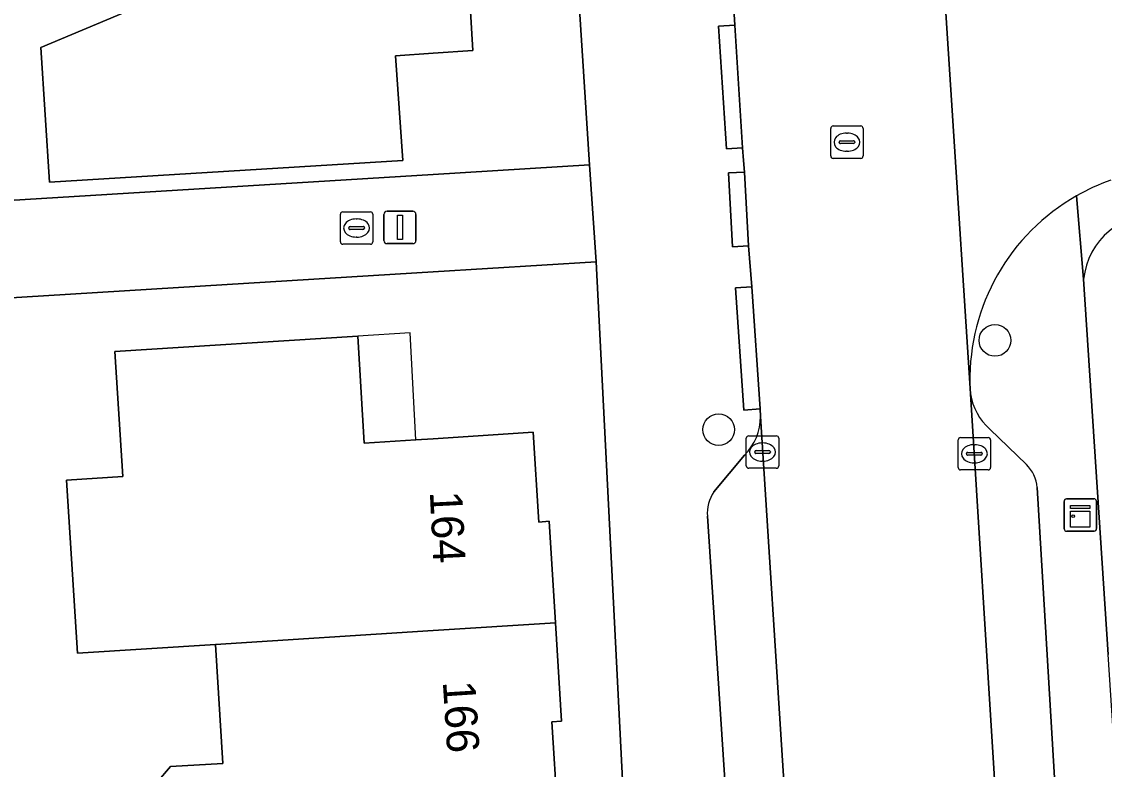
# Model space of a CAD drawing. Extents: x 159626 to 160723, y 388173 to 389416.
# Drawn here: x 160487.3 to 160520.73, y 388404.63 to 388427.71 of the extents above; entities that cross this region are included whole.
import ezdxf

# ---------------------------------------------------------------- set-up
doc = ezdxf.new("R2010")
doc.units = 0
for name, color, linetype in [('IMGEO_Boom', 7, 'Continuous'), ('IMGEO_Erf', 7, 'Continuous'), ('IMGEO_Kast', 7, 'Continuous'), ('IMGEO_Kolk', 7, 'Continuous'), ('IMGEO_Lichtmast', 7, 'Continuous'), ('IMGEO_Muur', 7, 'Continuous'), ('IMGEO_Pand', 7, 'Continuous'), ('IMGEO_Pand_nummerreeks', 7, 'Continuous'), ('IMGEO_Pand_overbouw', 7, 'Continuous'), ('IMGEO_Parkeervlak_open', 7, 'Continuous'), ('IMGEO_Rijbaan_lokaal_gesloten', 7, 'Continuous'), ('IMGEO_Rijbaan_lokaal_open', 7, 'Continuous'), ('IMGEO_Rioolput', 7, 'Continuous'), ('IMGEO_Voetpad_open', 7, 'Continuous')]:
    doc.layers.add(name, color=color, linetype=linetype)

msp = doc.modelspace()

# ---------------------------------------------------------------- linework, layer by layer
at = {"layer": 'IMGEO_Boom'}
for centre in [(160517.35, 388417.866), (160508.821, 388415.113)]:
    msp.add_circle(centre, 0.489, dxfattribs=at)
at = {"layer": 'IMGEO_Erf'}
for points in [[(160473.914, 388458.116), (160476.311, 388421.541), (160500, 388422.991), (160504.835, 388423.287), (160502.473, 388459.978)], [(160501.029, 388430.098), (160501.229, 388426.821), (160500, 388426.735), (160498.84, 388426.652), (160499.07, 388423.424), (160488.158, 388422.749), (160487.886, 388426.914), (160490.568, 388428.026)], [(160505.042, 388420.291), (160500, 388419.981), (160493.644, 388419.591), (160475.279, 388418.463), (160445.47, 388416.632), (160449.463, 388353.672)], [(160508.234, 388357.323), (160507.575, 388370.333), (160507.218, 388377.374), (160505.042, 388420.291)], [(160520.091, 388419.756), (160520.849, 388408.172)], [(160491.05, 388403.724), (160491.893, 388404.71), (160493.509, 388404.812), (160493.277, 388408.482), (160489.017, 388408.21), (160488.677, 388413.558), (160490.423, 388413.669), (160490.178, 388417.522), (160497.676, 388418.001), (160497.875, 388414.692), (160499.467, 388414.798), (160500, 388414.833), (160503.092, 388415.038), (160503.266, 388412.254), (160503.586, 388412.285), (160503.779, 388409.153), (160503.967, 388406.115), (160503.668, 388406.096), (160503.844, 388403.333)]]:
    msp.add_lwpolyline(points, dxfattribs=at)
msp.add_arc((160522.294, 388419.543), 2.213, 85.0203, 174.4826, dxfattribs=at)
at = {"layer": 'IMGEO_Kast'}
for p, q in [((160519.488, 388412.053), (160519.488, 388412.894)), ((160519.488, 388412.894), (160519.488, 388412.053)), ((160519.563, 388412.978), (160520.404, 388412.978)), ((160520.404, 388412.978), (160519.563, 388412.978)), ((160520.488, 388412.903), (160520.488, 388412.062)), ((160520.488, 388412.062), (160520.488, 388412.903)), ((160520.413, 388411.978), (160519.572, 388411.978)), ((160519.572, 388411.978), (160520.413, 388411.978))]:
    msp.add_line(p, q, dxfattribs=at)
for points in [[(160519.683, 388412.768), (160520.283, 388412.768), (160520.283, 388412.683), (160519.683, 388412.683), (160519.683, 388412.768)], [(160519.683, 388412.593), (160520.283, 388412.593), (160520.283, 388412.104), (160519.683, 388412.104), (160519.683, 388412.593)]]:
    msp.add_lwpolyline(points, dxfattribs=at)
msp.add_circle((160519.767, 388412.442), 0.0377, dxfattribs=at)
for centre, start, end in [((160519.566, 388412.9), 92.4484, 184.2845), ((160519.566, 388412.9), 92.4484, 184.2845), ((160520.41, 388412.9), 2.4484, 94.2845), ((160520.41, 388412.9), 2.4484, 94.2845), ((160519.566, 388412.056), 182.4484, 274.2845), ((160519.566, 388412.056), 182.4484, 274.2845), ((160520.41, 388412.056), 272.4484, 4.2845), ((160520.41, 388412.056), 272.4484, 4.2845)]:
    msp.add_arc(centre, 0.0779, start, end, dxfattribs=at)
at = {"layer": 'IMGEO_Kolk'}
for p, q in [((160497.14, 388420.911), (160497.14, 388421.763)), ((160497.215, 388421.837), (160498.067, 388421.837)), ((160498.141, 388421.763), (160498.141, 388420.911)), ((160497.628, 388421.617), (160497.653, 388421.617)), ((160497.399, 388421.331), (160497.399, 388421.343)), ((160497.837, 388421.294), (160497.439, 388421.294)), ((160497.442, 388421.38), (160497.84, 388421.38)), ((160497.883, 388421.343), (160497.883, 388421.331)), ((160498.067, 388420.837), (160497.215, 388420.837)), ((160497.651, 388421.057), (160497.626, 388421.057)), ((160509.674, 388413.995), (160509.674, 388414.847)), ((160509.749, 388414.921), (160510.601, 388414.921)), ((160510.675, 388414.847), (160510.675, 388413.995)), ((160516.216, 388413.943), (160516.216, 388414.795)), ((160516.291, 388414.869), (160517.143, 388414.869)), ((160517.217, 388414.795), (160517.217, 388413.943)), ((160509.933, 388414.415), (160509.933, 388414.427)), ((160509.976, 388414.464), (160510.374, 388414.464)), ((160510.162, 388414.701), (160510.187, 388414.701)), ((160510.417, 388414.427), (160510.417, 388414.415)), ((160516.518, 388414.412), (160516.916, 388414.412)), ((160516.704, 388414.649), (160516.729, 388414.649)), ((160510.371, 388414.378), (160509.973, 388414.378)), ((160510.185, 388414.141), (160510.16, 388414.141)), ((160516.475, 388414.363), (160516.475, 388414.375)), ((160516.913, 388414.326), (160516.515, 388414.326)), ((160516.727, 388414.089), (160516.702, 388414.089)), ((160516.959, 388414.375), (160516.959, 388414.363)), ((160510.601, 388413.921), (160509.749, 388413.921)), ((160517.143, 388413.869), (160516.291, 388413.869))]:
    msp.add_line(p, q, dxfattribs=at)
for points in [[(160497.14, 388420.911), (160497.14, 388421.763)], [(160497.215, 388421.837), (160498.067, 388421.837)], [(160498.141, 388421.763), (160498.141, 388420.911)], [(160498.067, 388420.837), (160497.215, 388420.837)], [(160509.674, 388413.995), (160509.674, 388414.847)], [(160509.749, 388414.921), (160510.601, 388414.921)], [(160510.675, 388414.847), (160510.675, 388413.995)], [(160516.216, 388413.943), (160516.216, 388414.795)], [(160516.291, 388414.869), (160517.143, 388414.869)], [(160517.217, 388414.795), (160517.217, 388413.943)], [(160510.601, 388413.921), (160509.749, 388413.921)], [(160517.143, 388413.869), (160516.291, 388413.869)]]:
    msp.add_lwpolyline(points, dxfattribs=at)
for centre, radius, start, end in [((160497.217, 388421.761), 0.0765, 91.552, 178.448), ((160497.217, 388421.761), 0.0765, 91.552, 178.448), ((160498.065, 388421.761), 0.0765, 1.552, 88.448), ((160498.065, 388421.761), 0.0765, 1.552, 88.448), ((160497.439, 388421.34), 0.0403, 85.8775, 175.7526), ((160497.436, 388421.33), 0.0366, 178.938, 274.7102), ((160497.84, 388421.337), 0.043, 264.8664, 352.4533), ((160497.844, 388421.342), 0.0386, 1.7309, 96.639), ((160497.217, 388420.913), 0.0765, 181.552, 268.448), ((160497.217, 388420.913), 0.0765, 181.552, 268.448), ((160498.065, 388420.913), 0.0765, 271.552, 358.448), ((160498.065, 388420.913), 0.0765, 271.552, 358.448), ((160509.751, 388414.845), 0.0765, 91.552, 178.448), ((160509.751, 388414.845), 0.0765, 91.552, 178.448), ((160510.599, 388414.845), 0.0765, 1.552, 88.448), ((160510.599, 388414.845), 0.0765, 1.552, 88.448), ((160516.293, 388414.793), 0.0765, 91.552, 178.448), ((160516.293, 388414.793), 0.0765, 91.552, 178.448), ((160517.141, 388414.793), 0.0765, 1.552, 88.448), ((160517.141, 388414.793), 0.0765, 1.552, 88.448), ((160509.973, 388414.424), 0.0403, 85.8775, 175.7526), ((160509.97, 388414.414), 0.0366, 178.938, 274.7102), ((160510.374, 388414.421), 0.043, 264.8664, 352.4533), ((160510.378, 388414.426), 0.0386, 1.7309, 96.639), ((160516.515, 388414.372), 0.0403, 85.8775, 175.7526), ((160516.92, 388414.374), 0.0386, 1.7309, 96.639), ((160516.512, 388414.362), 0.0366, 178.938, 274.7102), ((160516.916, 388414.369), 0.043, 264.8664, 352.4533), ((160509.751, 388413.997), 0.0765, 181.552, 268.448), ((160509.751, 388413.997), 0.0765, 181.552, 268.448), ((160510.599, 388413.997), 0.0765, 271.552, 358.448), ((160510.599, 388413.997), 0.0765, 271.552, 358.448), ((160516.293, 388413.945), 0.0765, 181.552, 268.448), ((160516.293, 388413.945), 0.0765, 181.552, 268.448), ((160517.141, 388413.945), 0.0765, 271.552, 358.448), ((160517.141, 388413.945), 0.0765, 271.552, 358.448)]:
    msp.add_arc(centre, radius, start, end, dxfattribs=at)
for centre, major_axis, ratio, start_param, end_param in [((160497.627, 388421.337), (-0.387, 0.002), 0.722429, 4.712389, 7.853982), ((160497.652, 388421.337), (-0.39, 0.002), 0.717154, 1.570796, 4.712389), ((160510.161, 388414.421), (-0.387, 0.002), 0.722429, 4.712389, 7.853982), ((160510.186, 388414.421), (-0.39, 0.002), 0.717154, 1.570796, 4.712389), ((160516.703, 388414.369), (-0.387, 0.002), 0.722429, 4.712389, 7.853982), ((160516.728, 388414.369), (-0.39, 0.002), 0.717154, 1.570796, 4.712389)]:
    msp.add_ellipse(centre, major_axis=major_axis, ratio=ratio, start_param=start_param, end_param=end_param, dxfattribs=at)
at = {"layer": 'IMGEO_Lichtmast'}
for p, q in [((160498.582, 388421.854), (160499.372, 388421.854)), ((160499.372, 388421.854), (160498.582, 388421.854)), ((160498.482, 388420.954), (160498.482, 388421.754)), ((160498.482, 388421.754), (160498.482, 388420.954)), ((160499.472, 388421.754), (160499.472, 388420.954)), ((160499.472, 388420.954), (160499.472, 388421.754)), ((160499.372, 388420.854), (160498.582, 388420.854)), ((160498.582, 388420.854), (160499.372, 388420.854))]:
    msp.add_line(p, q, dxfattribs=at)
msp.add_lwpolyline([(160498.902, 388421.729), (160499.052, 388421.729), (160499.052, 388420.979), (160498.902, 388420.979), (160498.902, 388421.729)], dxfattribs=at)
for centre, start, end in [((160498.582, 388421.754), 90, 180), ((160498.582, 388421.754), 90, 180), ((160499.372, 388421.754), 0, 90), ((160499.372, 388421.754), 360, 90), ((160498.582, 388420.954), 180, 270), ((160498.582, 388420.954), 180, 270), ((160499.372, 388420.954), 270, 0), ((160499.372, 388420.954), 270, 0)]:
    msp.add_arc(centre, 0.1, start, end, dxfattribs=at)
at = {"layer": 'IMGEO_Muur'}
msp.add_lwpolyline([(160493.644, 388419.591), (160475.279, 388418.463)], dxfattribs=at)
at = {"layer": 'IMGEO_Pand'}
for points in [[(160501.276, 388432.703), (160500, 388432.623), (160490.307, 388432.019), (160490.568, 388428.026), (160487.886, 388426.914), (160488.158, 388422.749), (160499.07, 388423.424), (160498.84, 388426.652), (160500, 388426.735), (160501.229, 388426.821), (160501.029, 388430.098), (160501.444, 388430.129)], [(160503.779, 388409.153), (160503.586, 388412.285), (160503.266, 388412.254), (160503.092, 388415.038), (160500, 388414.833), (160499.467, 388414.798), (160497.875, 388414.692), (160497.676, 388418.001), (160490.178, 388417.522), (160490.423, 388413.669), (160488.677, 388413.558), (160489.017, 388408.21), (160493.277, 388408.482), (160500, 388408.912)], [(160503.779, 388409.153), (160500, 388408.912), (160493.277, 388408.482), (160493.509, 388404.812), (160491.893, 388404.71), (160491.05, 388403.724), (160491.323, 388399.409), (160498.813, 388399.877), (160498.614, 388403.002), (160500, 388403.09), (160500.272, 388403.107), (160503.844, 388403.333), (160503.668, 388406.096), (160503.967, 388406.115)]]:
    msp.add_lwpolyline(points, close=True, dxfattribs=at)
at = {"layer": 'IMGEO_Pand_overbouw'}
msp.add_lwpolyline([(160499.467, 388414.798), (160499.295, 388418.103), (160497.676, 388418.001), (160497.875, 388414.692)], close=True, dxfattribs=at)
at = {"layer": 'IMGEO_Parkeervlak_open'}
for points in [[(160516.6, 388416.221), (160518.057, 388392.76)], [(160508.474, 388412.437), (160509.027, 388403.985), (160510.844, 388404.101), (160510.115, 388415.515)], [(160518.323, 388414.04), (160517.191, 388415.129)], [(160509.619, 388414.329), (160508.673, 388413.19)], [(160519.699, 388395.929), (160518.652, 388413.324)]]:
    msp.add_lwpolyline(points, dxfattribs=at)
for centre, radius, start, end in [((160518.406, 388416.493), 1.827, 188.5535, 228.2918), ((160508.423, 388415.526), 1.692, 314.9777, 359.6317), ((160517.572, 388413.261), 1.082, 3.3253, 46.032), ((160509.591, 388412.545), 1.122, 144.8928, 185.5002)]:
    msp.add_arc(centre, radius, start, end, dxfattribs=at)
at = {"layer": 'IMGEO_Rijbaan_lokaal_gesloten'}
for points in [[(160516.6, 388416.221), (160516.58, 388416.547), (160515.485, 388433.393)], [(160509.296, 388427.933), (160509.318, 388427.594), (160509.559, 388423.817), (160509.584, 388423.421), (160509.62, 388423.064), (160509.744, 388420.783), (160509.841, 388419.526), (160510.1, 388415.751), (160510.115, 388415.515), (160510.844, 388404.101), (160511.278, 388397.307), (160512.001, 388385.974), (160512.416, 388379.189), (160512.431, 388378.792), (160512.485, 388377.946), (160512.558, 388376.585), (160512.758, 388373.72)], [(160523.625, 388345.675), (160523.421, 388346.831), (160521.911, 388356.453), (160521.368, 388360.083), (160519.408, 388372.214), (160519.307, 388373.009), (160519.22, 388373.807), (160518.943, 388378.448), (160518.528, 388385.161), (160518.057, 388392.76), (160516.6, 388416.221)]]:
    msp.add_lwpolyline(points, dxfattribs=at)
at = {"layer": 'IMGEO_Rijbaan_lokaal_open'}
msp.add_lwpolyline([(160515.485, 388433.393), (160516.58, 388416.547)], dxfattribs=at)
for centre, radius, start, end in [((160523.086, 388416.666), 6.512, 109.3646, 119.5561), ((160523.085, 388416.672), 6.506, 119.5735, 181.1033)]:
    msp.add_arc(centre, radius, start, end, dxfattribs=at)
at = {"layer": 'IMGEO_Rioolput'}
for p, q in [((160512.357, 388424.486), (160513.209, 388424.486)), ((160512.282, 388423.56), (160512.282, 388424.412)), ((160512.77, 388424.266), (160512.795, 388424.266)), ((160513.283, 388424.412), (160513.283, 388423.56)), ((160512.541, 388423.98), (160512.541, 388423.992)), ((160512.979, 388423.943), (160512.581, 388423.943)), ((160512.584, 388424.029), (160512.982, 388424.029)), ((160513.025, 388423.992), (160513.025, 388423.98)), ((160513.209, 388423.486), (160512.357, 388423.486)), ((160512.793, 388423.706), (160512.768, 388423.706))]:
    msp.add_line(p, q, dxfattribs=at)
for points in [[(160512.357, 388424.486), (160513.209, 388424.486)], [(160512.282, 388423.56), (160512.282, 388424.412)], [(160513.283, 388424.412), (160513.283, 388423.56)], [(160513.209, 388423.486), (160512.357, 388423.486)]]:
    msp.add_lwpolyline(points, dxfattribs=at)
for centre, radius, start, end in [((160512.359, 388424.41), 0.0765, 91.552, 178.448), ((160512.359, 388424.41), 0.0765, 91.552, 178.448), ((160513.207, 388424.41), 0.0765, 1.552, 88.448), ((160513.207, 388424.41), 0.0765, 1.552, 88.448), ((160512.581, 388423.989), 0.0403, 85.8775, 175.7526), ((160512.578, 388423.979), 0.0366, 178.938, 274.7102), ((160512.982, 388423.986), 0.043, 264.8664, 352.4533), ((160512.986, 388423.991), 0.0386, 1.7309, 96.639), ((160512.359, 388423.562), 0.0765, 181.552, 268.448), ((160512.359, 388423.562), 0.0765, 181.552, 268.448), ((160513.207, 388423.562), 0.0765, 271.552, 358.448), ((160513.207, 388423.562), 0.0765, 271.552, 358.448)]:
    msp.add_arc(centre, radius, start, end, dxfattribs=at)
for centre, major_axis, ratio, start_param, end_param in [((160512.769, 388423.986), (-0.387, 0.002), 0.722429, 4.712389, 7.853982), ((160512.794, 388423.986), (-0.39, 0.002), 0.717154, 1.570796, 4.712389)]:
    msp.add_ellipse(centre, major_axis=major_axis, ratio=ratio, start_param=start_param, end_param=end_param, dxfattribs=at)
at = {"layer": 'IMGEO_Voetpad_open'}
for points in [[(160500.653, 388488.259), (160502.409, 388460.978), (160502.473, 388459.978), (160504.835, 388423.287), (160505.042, 388420.291), (160507.218, 388377.374), (160507.575, 388370.333), (160508.234, 388357.323)], [(160508.82, 388427.563), (160509.318, 388427.594), (160509.296, 388427.933)], [(160510.115, 388415.515), (160510.1, 388415.751), (160509.602, 388415.717), (160509.343, 388419.492), (160509.841, 388419.526), (160509.744, 388420.783), (160509.245, 388420.756), (160509.121, 388423.037), (160509.62, 388423.064), (160509.584, 388423.421), (160509.559, 388423.817), (160509.062, 388423.786), (160508.82, 388427.563)], [(160524.702, 388358.575), (160523.363, 388369.681), (160523.246, 388371.486), (160522.434, 388383.909), (160522.133, 388388.524), (160522.068, 388389.513), (160521.731, 388394.661), (160520.849, 388408.172), (160520.091, 388419.756), (160519.874, 388422.331)], [(160519.874, 388422.331), (160520.091, 388419.756)], [(160516.58, 388416.547), (160516.6, 388416.221)], [(160517.191, 388415.129), (160518.323, 388414.04)], [(160508.673, 388413.19), (160509.619, 388414.329)], [(160518.652, 388413.324), (160519.699, 388395.929)], [(160509.995, 388389.181), (160509.471, 388397.192), (160508.995, 388397.161), (160508.547, 388403.954), (160509.027, 388403.985), (160508.474, 388412.437)]]:
    msp.add_lwpolyline(points, dxfattribs=at)
for points in [[(160509.559, 388423.817), (160509.318, 388427.594), (160508.82, 388427.563), (160509.062, 388423.786)], [(160493.644, 388419.591), (160500, 388419.981), (160505.042, 388420.291), (160504.835, 388423.287), (160500, 388422.991), (160476.311, 388421.541), (160475.085, 388421.466), (160445.249, 388419.64), (160445.47, 388416.632), (160475.279, 388418.463)], [(160509.62, 388423.064), (160509.121, 388423.037), (160509.245, 388420.756), (160509.744, 388420.783)], [(160509.841, 388419.526), (160509.343, 388419.492), (160509.602, 388415.717), (160510.1, 388415.751)]]:
    msp.add_lwpolyline(points, close=True, dxfattribs=at)
for centre, radius, start, end in [((160523.086, 388416.666), 6.512, 109.3646, 119.5561), ((160523.085, 388416.672), 6.506, 119.5735, 181.1033), ((160522.294, 388419.543), 2.213, 85.0203, 174.4826), ((160518.406, 388416.493), 1.827, 188.5535, 228.2918), ((160508.423, 388415.526), 1.692, 314.9777, 359.6317), ((160517.572, 388413.261), 1.082, 3.3253, 46.032), ((160509.591, 388412.545), 1.122, 144.8928, 185.5002)]:
    msp.add_arc(centre, radius, start, end, dxfattribs=at)

# ---------------------------------------------------------------- texts
at = {"layer": 'IMGEO_Pand_nummerreeks'}
for s, rotation, p in [('164', 272.8158, (160499.899, 388413.196)), ('166', 273.676, (160500.3, 388407.333))]:
    msp.add_text(s, height=1, rotation=rotation, dxfattribs=at).set_placement(p)

doc.saveas('drawing.dxf')
